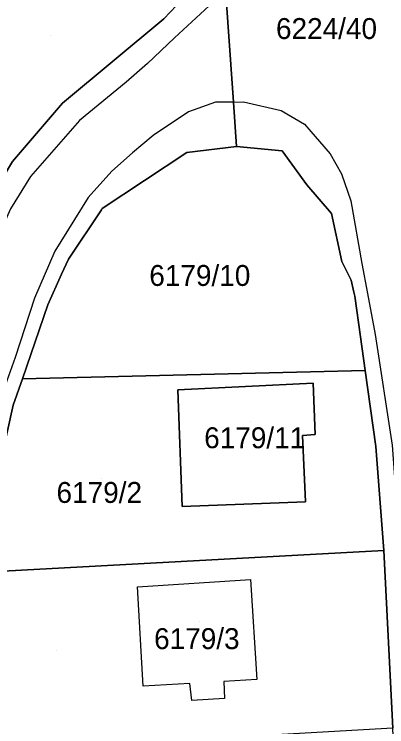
# Model space of a CAD drawing. Extents: x -266199 to -261993, y -1239047 to -1235108.
# Drawn here: x -263988.9 to -263953.2, y -1236110.8 to -1236042.6 of the extents above; entities that cross this region are included whole.
import ezdxf

# ---------------------------------------------------------------- set-up
doc = ezdxf.new("R2010")
doc.units = 0
for name, color, linetype in [('body_kn', 7, 'Continuous'), ('kladpar_druhypozemkov', 7, 'Continuous'), ('kladpar_hranice', 7, 'Continuous'), ('kladpar_parcelnecisla', 7, 'Continuous'), ('kladpar_plochy', 7, 'Continuous'), ('zappar_hrandruhpozemk', 7, 'Continuous')]:
    doc.layers.add(name, color=color, linetype=linetype)

msp = doc.modelspace()

# ---------------------------------------------------------------- linework, layer by layer
at = {"layer": 'body_kn'}
for p, q in [((-263974.57, -1236043.09), (-263974.57, -1236043.09)), ((-263973.57, -1236044.91), (-263973.57, -1236044.91)), ((-263976.13, -1236047.35), (-263976.13, -1236047.35)), ((-263978.18, -1236049.15), (-263978.18, -1236049.15)), ((-263984.28, -1236051.15), (-263984.28, -1236051.15)), ((-263969.64, -1236051.06), (-263969.64, -1236051.06)), ((-263967.92, -1236051.04), (-263967.92, -1236051.04)), ((-263967.92, -1236051.04), (-263967.92, -1236051.04)), ((-263966.94, -1236051.03), (-263966.94, -1236051.03)), ((-263963.36, -1236051.84), (-263963.36, -1236051.84)), ((-263972.22, -1236051.97), (-263972.22, -1236051.97)), ((-263982.65, -1236052.81), (-263982.65, -1236052.81)), ((-263961.12, -1236053.14), (-263961.12, -1236053.14)), ((-263975.59, -1236054.24), (-263975.59, -1236054.24)), ((-263967.62, -1236055.28), (-263967.62, -1236055.28)), ((-263977.56, -1236055.89), (-263977.56, -1236055.89)), ((-263972.39, -1236055.85), (-263972.39, -1236055.85)), ((-263963.25, -1236055.69), (-263963.25, -1236055.69)), ((-263958.65, -1236055.98), (-263958.65, -1236055.98)), ((-263979.55, -1236057.65), (-263979.55, -1236057.65)), ((-263957.57, -1236057.89), (-263957.57, -1236057.89)), ((-263987.33, -1236058.17), (-263987.33, -1236058.17)), ((-263960.89, -1236058.94), (-263960.89, -1236058.94)), ((-263981.8, -1236060.15), (-263981.8, -1236060.15)), ((-263956.7, -1236060.49), (-263956.7, -1236060.49)), ((-263980.53, -1236061.33), (-263980.53, -1236061.33)), ((-263980.46, -1236061.22), (-263980.46, -1236061.22)), ((-263958.54, -1236061.71), (-263958.54, -1236061.71)), ((-263985.01, -1236065.3), (-263985.01, -1236065.3)), ((-263983.71, -1236066.05), (-263983.71, -1236066.05)), ((-263957.55, -1236066.3), (-263957.55, -1236066.3)), ((-263955.65, -1236066.49), (-263955.65, -1236066.49)), ((-263984.36, -1236067.51), (-263984.36, -1236067.51)), ((-263956.67, -1236068.06), (-263956.67, -1236068.06)), ((-263956.39, -1236069.23), (-263956.39, -1236069.23)), ((-263956.3, -1236069.59), (-263956.3, -1236069.59)), ((-263955.09, -1236069.33), (-263955.09, -1236069.33)), ((-263986.95, -1236069.79), (-263986.95, -1236069.79)), ((-263985.67, -1236070.42), (-263985.67, -1236070.42)), ((-263955.77, -1236073.5), (-263955.77, -1236073.5)), ((-263954.37, -1236073.28), (-263954.37, -1236073.28)), ((-263988.81, -1236075.47), (-263988.81, -1236075.47)), ((-263955.31, -1236076.7), (-263955.31, -1236076.7)), ((-263955.31, -1236076.7), (-263955.31, -1236076.7)), ((-263988.11, -1236077.51), (-263988.11, -1236077.51)), ((-263960.28, -1236077.93), (-263960.28, -1236077.93)), ((-263973.25, -1236078.57), (-263973.25, -1236078.57)), ((-263961.3, -1236082.91), (-263961.3, -1236082.91)), ((-263960.1, -1236082.84), (-263960.1, -1236082.84)), ((-263954.28, -1236083.99), (-263954.28, -1236083.99)), ((-263961.03, -1236089.28), (-263961.03, -1236089.28)), ((-263961.03, -1236089.28), (-263961.03, -1236089.28)), ((-263972.81, -1236089.7), (-263972.81, -1236089.7)), ((-263953.52, -1236093.92), (-263953.52, -1236093.92)), ((-263953.52, -1236093.92), (-263953.52, -1236093.92)), ((-263966.3, -1236096.69), (-263966.3, -1236096.69)), ((-263966.3, -1236096.69), (-263966.3, -1236096.69)), ((-263977.08, -1236097.38), (-263977.08, -1236097.38)), ((-263965.69, -1236106.25), (-263965.69, -1236106.25)), ((-263976.55, -1236106.88), (-263976.55, -1236106.88)), ((-263972.09, -1236106.63), (-263972.09, -1236106.63)), ((-263968.84, -1236106.45), (-263968.84, -1236106.45)), ((-263971.9, -1236108.25), (-263971.9, -1236108.25)), ((-263968.76, -1236108.06), (-263968.76, -1236108.06))]:
    msp.add_line(p, q, dxfattribs=at)
at = {"layer": 'kladpar_druhypozemkov'}
for p, q in [((-263985.39, -1236044.72), (-263985.39, -1236044.72)), ((-263971.31, -1236066.41), (-263971.31, -1236066.41)), ((-263966.33, -1236081.6), (-263966.33, -1236081.6)), ((-263980.52, -1236087.08), (-263980.52, -1236087.08)), ((-263971.12, -1236100.75), (-263971.12, -1236100.75)), ((-263984.84, -1236103.5), (-263984.84, -1236103.5))]:
    msp.add_line(p, q, dxfattribs=at)
at = {"layer": 'kladpar_hranice'}
for points in [[(-263969.22, -1236032.44), (-263971.82, -1236040.07), (-263972.77, -1236041.15), (-263974.57, -1236043.09), (-263984.28, -1236051.15), (-263989.06, -1236056.73), (-263990.76, -1236059.55), (-263996.22, -1236058.55), (-264018.95, -1236054.41), (-264016.73, -1236047.96), (-264009.1, -1236029.29), (-264005.75, -1236029.89), (-263990.89, -1236032.54), (-263969.22, -1236032.44)], [(-263968.71, -1236039.76), (-263967.92, -1236051.04), (-263967.62, -1236055.28), (-263972.39, -1236055.85), (-263980.46, -1236061.22), (-263980.53, -1236061.33), (-263983.71, -1236066.05), (-263984.36, -1236067.51), (-263985.67, -1236070.42), (-263988.11, -1236077.51), (-263988.98, -1236080.03), (-263991.79, -1236092.59), (-263992.35, -1236096.02), (-263995.69, -1236113.37), (-263998.9, -1236130.23), (-264001.32, -1236146.49), (-264002.46, -1236163.09), (-264004.38, -1236193.13)], [(-263949.46, -1236197.58), (-263950.24, -1236172.84), (-263951.14, -1236149.91), (-263951.91, -1236127.77), (-263952.67, -1236110.92), (-263953.52, -1236093.92), (-263954.28, -1236083.99), (-263955.31, -1236076.7), (-263955.77, -1236073.5), (-263956.3, -1236069.59), (-263956.39, -1236069.23), (-263956.67, -1236068.06), (-263957.55, -1236066.3), (-263958.54, -1236061.71), (-263960.89, -1236058.94), (-263963.25, -1236055.69), (-263967.62, -1236055.28), (-263967.92, -1236051.04), (-263968.71, -1236039.76)], [(-264012.31, -1236189.03), (-264011.29, -1236170.91), (-264010.36, -1236152.32), (-264008.04, -1236133.26), (-264004.89, -1236115.49), (-264001.55, -1236096.74), (-264000.28, -1236090.34), (-263998.96, -1236084.49), (-263997.51, -1236078.65), (-263995.46, -1236072.02), (-263993.4, -1236066.49), (-263991.32, -1236061.74), (-263990.76, -1236059.55), (-263989.06, -1236056.73), (-263984.28, -1236051.15), (-263974.57, -1236043.09), (-263972.77, -1236041.15)], [(-263955.31, -1236076.7), (-263988.11, -1236077.51), (-263985.67, -1236070.42), (-263984.36, -1236067.51), (-263983.71, -1236066.05), (-263980.53, -1236061.33), (-263980.46, -1236061.22), (-263972.39, -1236055.85), (-263967.62, -1236055.28), (-263963.25, -1236055.69), (-263960.89, -1236058.94), (-263958.54, -1236061.71), (-263957.55, -1236066.3), (-263956.67, -1236068.06), (-263956.39, -1236069.23), (-263956.3, -1236069.59), (-263955.77, -1236073.5), (-263955.31, -1236076.7)], [(-263988.11, -1236077.51), (-263955.31, -1236076.7), (-263954.28, -1236083.99), (-263953.52, -1236093.92)], [(-263953.52, -1236093.92), (-263992.35, -1236096.02), (-263991.79, -1236092.59), (-263988.98, -1236080.03), (-263988.11, -1236077.51)], [(-263961.03, -1236089.28), (-263972.81, -1236089.7), (-263973.25, -1236078.57), (-263960.28, -1236077.93), (-263960.1, -1236082.84), (-263961.3, -1236082.91), (-263961.03, -1236089.28)], [(-263973.25, -1236078.57), (-263972.81, -1236089.7), (-263961.03, -1236089.28), (-263961.3, -1236082.91), (-263960.1, -1236082.84), (-263960.28, -1236077.93), (-263973.25, -1236078.57)], [(-263953.52, -1236093.92), (-263952.67, -1236110.92), (-263995.69, -1236113.37), (-263992.35, -1236096.02), (-263953.52, -1236093.92)]]:
    msp.add_lwpolyline(points, dxfattribs=at)
at = {"layer": 'kladpar_plochy'}
for p, q in [((-263988.11, -1236077.51), (-263955.31, -1236076.7)), ((-263955.31, -1236076.7), (-263954.28, -1236083.99)), ((-263988.98, -1236080.03), (-263988.11, -1236077.51)), ((-263960.28, -1236077.93), (-263973.25, -1236078.57)), ((-263960.1, -1236082.84), (-263960.28, -1236077.93)), ((-263973.25, -1236078.57), (-263972.81, -1236089.7)), ((-263961.3, -1236082.91), (-263960.1, -1236082.84)), ((-263961.03, -1236089.28), (-263961.3, -1236082.91)), ((-263954.28, -1236083.99), (-263953.52, -1236093.92)), ((-263972.81, -1236089.7), (-263961.03, -1236089.28)), ((-263953.52, -1236093.92), (-263992.35, -1236096.02))]:
    msp.add_line(p, q, dxfattribs=at)
for points in [[(-263969.22, -1236032.44), (-263971.82, -1236040.07), (-263972.77, -1236041.15), (-263974.57, -1236043.09), (-263984.28, -1236051.15), (-263989.06, -1236056.73), (-263990.76, -1236059.55), (-263996.22, -1236058.55), (-264018.95, -1236054.41), (-264016.73, -1236047.96), (-264009.1, -1236029.29), (-264005.75, -1236029.89), (-263990.89, -1236032.54)], [(-263955.31, -1236076.7), (-263988.11, -1236077.51), (-263985.67, -1236070.42), (-263984.36, -1236067.51), (-263983.71, -1236066.05), (-263980.53, -1236061.33), (-263980.46, -1236061.22), (-263972.39, -1236055.85), (-263967.62, -1236055.28), (-263963.25, -1236055.69), (-263960.89, -1236058.94), (-263958.54, -1236061.71), (-263957.55, -1236066.3), (-263956.67, -1236068.06), (-263956.39, -1236069.23), (-263956.3, -1236069.59), (-263955.77, -1236073.5)], [(-263961.03, -1236089.28), (-263972.81, -1236089.7), (-263973.25, -1236078.57), (-263960.28, -1236077.93), (-263960.1, -1236082.84), (-263961.3, -1236082.91)], [(-263953.52, -1236093.92), (-263952.67, -1236110.92), (-263995.69, -1236113.37), (-263992.35, -1236096.02)]]:
    msp.add_lwpolyline(points, close=True, dxfattribs=at)
for points in [[(-263968.71, -1236039.76), (-263967.92, -1236051.04), (-263967.62, -1236055.28), (-263972.39, -1236055.85), (-263980.46, -1236061.22), (-263980.53, -1236061.33), (-263983.71, -1236066.05), (-263984.36, -1236067.51), (-263985.67, -1236070.42), (-263988.11, -1236077.51), (-263988.98, -1236080.03), (-263991.79, -1236092.59), (-263992.35, -1236096.02), (-263995.69, -1236113.37), (-263998.9, -1236130.23), (-264001.32, -1236146.49), (-264002.46, -1236163.09), (-264004.38, -1236193.13)], [(-263949.46, -1236197.58), (-263950.24, -1236172.84), (-263951.14, -1236149.91), (-263951.91, -1236127.77), (-263952.67, -1236110.92), (-263953.52, -1236093.92), (-263954.28, -1236083.99), (-263955.31, -1236076.7), (-263955.77, -1236073.5), (-263956.3, -1236069.59), (-263956.39, -1236069.23), (-263956.67, -1236068.06), (-263957.55, -1236066.3), (-263958.54, -1236061.71), (-263960.89, -1236058.94), (-263963.25, -1236055.69), (-263967.62, -1236055.28), (-263967.92, -1236051.04), (-263968.71, -1236039.76)], [(-264012.31, -1236189.03), (-264011.29, -1236170.91), (-264010.36, -1236152.32), (-264008.04, -1236133.26), (-264004.89, -1236115.49), (-264001.55, -1236096.74), (-264000.28, -1236090.34), (-263998.96, -1236084.49), (-263997.51, -1236078.65), (-263995.46, -1236072.02), (-263993.4, -1236066.49), (-263991.32, -1236061.74), (-263990.76, -1236059.55), (-263989.06, -1236056.73), (-263984.28, -1236051.15), (-263974.57, -1236043.09), (-263972.77, -1236041.15)]]:
    msp.add_lwpolyline(points, dxfattribs=at)
at = {"layer": 'zappar_hrandruhpozemk'}
for p, q in [((-263978.18, -1236049.15), (-263982.65, -1236052.81)), ((-263957.57, -1236057.89), (-263956.7, -1236060.49)), ((-263981.8, -1236060.15), (-263985.01, -1236065.3)), ((-263977.08, -1236097.38), (-263966.3, -1236096.69))]:
    msp.add_line(p, q, dxfattribs=at)
for points in [[(-263968.71, -1236039.76), (-263969.83, -1236041.45), (-263973.57, -1236044.91), (-263976.13, -1236047.35), (-263978.18, -1236049.15)], [(-263967.92, -1236051.04), (-263969.64, -1236051.06), (-263972.22, -1236051.97), (-263975.59, -1236054.24), (-263977.56, -1236055.89), (-263979.55, -1236057.65), (-263981.8, -1236060.15)], [(-263967.92, -1236051.04), (-263966.94, -1236051.03), (-263963.36, -1236051.84), (-263961.12, -1236053.14), (-263958.65, -1236055.98), (-263957.57, -1236057.89)], [(-263982.65, -1236052.81), (-263987.33, -1236058.17), (-263989.24, -1236061.26), (-263991.93, -1236067.23), (-263993.95, -1236072.67), (-263995.99, -1236079.19), (-263997.4, -1236085)], [(-263956.7, -1236060.49), (-263955.65, -1236066.49), (-263955.09, -1236069.33), (-263954.37, -1236073.28), (-263952.74, -1236083.86), (-263952, -1236093.88), (-263951.2, -1236111.56)], [(-263985.01, -1236065.3), (-263986.95, -1236069.79), (-263988.81, -1236075.47), (-263990.23, -1236079.49), (-263993.24, -1236092.2), (-263993.94, -1236095.64), (-263997.29, -1236113.11)], [(-263966.3, -1236096.69), (-263965.69, -1236106.25), (-263968.84, -1236106.45), (-263968.76, -1236108.06), (-263971.9, -1236108.25), (-263972.09, -1236106.63), (-263976.55, -1236106.88), (-263977.08, -1236097.38)]]:
    msp.add_lwpolyline(points, dxfattribs=at)

# ---------------------------------------------------------------- texts
at = {"layer": 'kladpar_parcelnecisla'}
for s, p in [('6224/40', (-263963.846, -1236045.01)), ('6179/10', (-263975.966, -1236068.62)), ('6179/11', (-263970.715, -1236084.14)), ('6179/2', (-263984.84, -1236089.37)), ('6179/3', (-263975.506, -1236103.35))]:
    msp.add_text(s, height=2, dxfattribs=at).set_placement(p)

doc.saveas('drawing.dxf')
